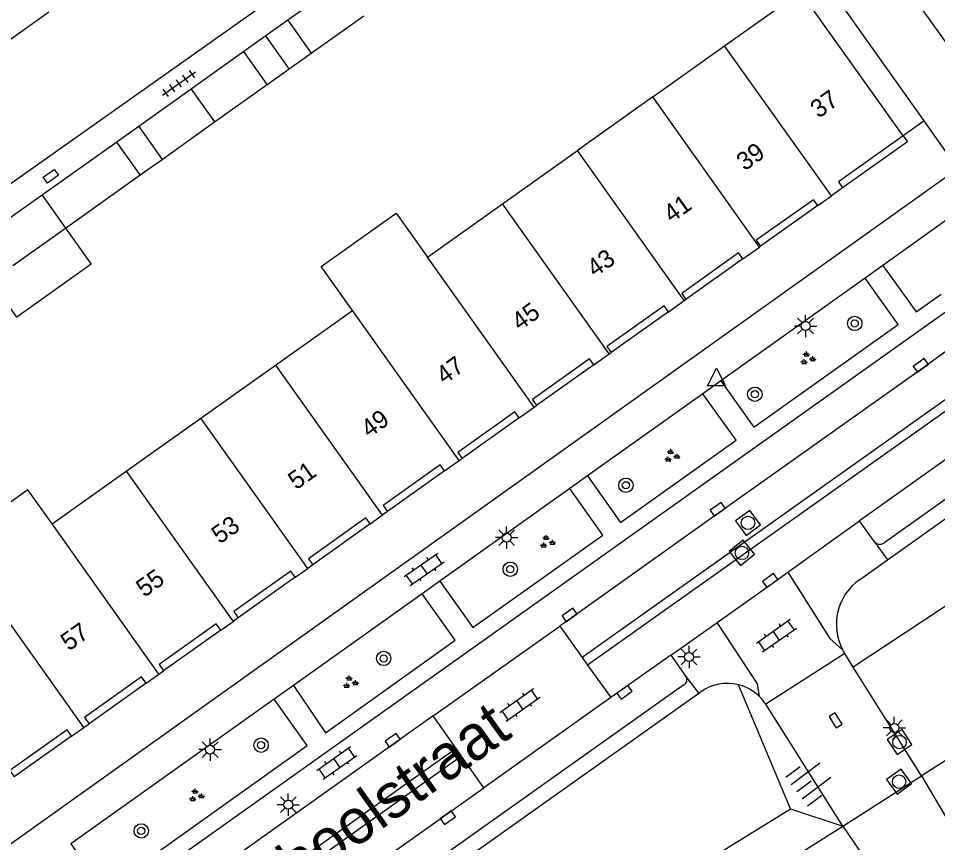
# Model space of a CAD drawing. Extents: x 124000 to 128010, y 398999 to 403000.
# Drawn here: x 126915.3 to 126966.5, y 399936.1 to 399982.1 of the extents above; entities that cross this region are included whole.
import ezdxf

# ---------------------------------------------------------------- set-up
doc = ezdxf.new("R2010")
doc.units = 0
for name, color, linetype in [('gg-afsc-erfafscheiding', 7, 'Continuous'), ('gg-afsc-hekwerk', 7, 'Continuous'), ('gg-anno-huisnummerreeks BGT', 7, 'Continuous'), ('gg-anno-openbare ruimte label', 7, 'Continuous'), ('gg-bbg-gedigitaliseerde bebouwing', 7, 'Continuous'), ('gg-bbg-gedigitaliseerde bijgebouw', 7, 'Continuous'), ('gg-bbg-hoofdgebouw', 7, 'Continuous'), ('gg-bbg-luifel en loopbrug', 7, 'Continuous'), ('gg-bbg-onder overbouw', 7, 'Continuous'), ('gg-bbg-pand overbouw', 7, 'Continuous'), ('gg-bbg-tussenscheiding', 7, 'Continuous'), ('gg-knt-BGT kruinlijn', 7, 'Continuous'), ('gg-knt-verharding', 7, 'Continuous'), ('gg-knt-verharding nz', 7, 'Continuous'), ('gt-grn-groengrens', 7, 'Continuous'), ('gt-grn-weggrens', 7, 'Continuous'), ('gt-symb-boom', 7, 'Continuous'), ('gt-symb-groenvak', 7, 'Continuous'), ('gt-symb-klinker verharding', 7, 'Continuous'), ('gt-symb-kolk', 7, 'Continuous'), ('gt-symb-kolk center center', 7, 'Continuous'), ('gt-symb-lichtmast', 7, 'Continuous'), ('gt-symb-rioolschacht', 7, 'Continuous'), ('gt-symb-talud symbool', 7, 'Continuous'), ('gt-symb-tegel verharding', 7, 'Continuous'), ('gt-symb-waterafsluiter', 7, 'Continuous')]:
    doc.layers.add(name, color=color, linetype=linetype)

# ---------------------------------------------------------------- blocks, each defined once
blk = doc.blocks.new('gt0-BOOM')
at = {"layer": 'gt-symb-boom'}
for radius in [0.4, 0.2]:
    blk.add_circle((0, 0), radius, dxfattribs=at)
blk = doc.blocks.new('gt0-KOLK')
at = {"layer": 'gt-symb-kolk'}
blk.add_lwpolyline([(0, 0), (0.375, 0), (0.375, 0.4), (-0.375, 0.4), (-0.375, 0), (0, 0)], dxfattribs=at)
blk = doc.blocks.new('gt0-LMAST')
at = {"layer": 'gt-symb-lichtmast'}
for p, q in [((-0.005, 0.246), (-0.005, 0.621)), ((-0.182, 0.173), (-0.447, 0.438)), ((0.172, 0.173), (0.437, 0.438)), ((-0.255, -0.004), (-0.63, -0.004)), ((-0.182, -0.181), (-0.447, -0.446)), ((-0.005, -0.254), (-0.005, -0.629)), ((0.437, -0.446), (0.172, -0.181)), ((0.245, -0.004), (0.62, -0.004))]:
    blk.add_line(p, q, dxfattribs=at)
blk.add_circle((-0.005, -0.004), 0.25, dxfattribs=at)
blk = doc.blocks.new('gt0-RS')
at = {"layer": 'gt-symb-rioolschacht'}
blk.add_lwpolyline([(-0.5, -0.5), (0.5, -0.5), (0.5, 0.5), (-0.5, 0.5)], close=True, dxfattribs=at)
blk.add_circle((0, 0), 0.375, dxfattribs=at)
blk = doc.blocks.new('gt0-GRVAK')
at = {"layer": 'gt-symb-groenvak'}
for p, q in [((-0.11, 0.189), (-0.228, 0.24)), ((-0.182, 0.153), (0.088, 0.153)), ((-0.091, 0.211), (-0.156, 0.322)), ((-0.047, 0.214), (-0.047, 0.393)), ((-0.004, 0.211), (0.061, 0.322)), ((0.015, 0.189), (0.133, 0.24)), ((0.262, -0.052), (0.197, 0.059)), ((0.305, -0.049), (0.305, 0.13)), ((0.349, -0.052), (0.414, 0.059)), ((-0.245, -0.228), (-0.363, -0.177)), ((-0.318, -0.264), (-0.047, -0.264)), ((-0.226, -0.206), (-0.291, -0.095)), ((-0.183, -0.203), (-0.183, -0.024)), ((-0.139, -0.206), (-0.074, -0.095)), ((-0.12, -0.228), (-0.002, -0.177)), ((0.243, -0.074), (0.125, -0.023)), ((0.17, -0.11), (0.441, -0.11)), ((0.368, -0.074), (0.486, -0.023))]:
    blk.add_line(p, q, dxfattribs=at)
blk = doc.blocks.new('gt0-KL1')
at = {"layer": 'gt-symb-klinker verharding'}
for p, q in [((-1.15, 0.3), (1.15, 0.3)), ((-1, -0.3), (-1, 0.3)), ((-0.5, 0.3), (-0.5, 0.45)), ((0, -0.3), (0, 0.3)), ((0.5, 0.3), (0.5, 0.45)), ((1, -0.3), (1, 0.3)), ((-1.15, -0.3), (1.15, -0.3)), ((-0.5, -0.45), (-0.5, -0.3)), ((0.5, -0.45), (0.5, -0.3))]:
    blk.add_line(p, q, dxfattribs=at)
blk = doc.blocks.new('gt0-TALUD_1')
at = {"layer": 'gt-symb-talud symbool'}
for p, q in [((-1, -1), (-1, 0)), ((-0.5, -2), (-0.5, 0)), ((0, -1), (0, 0)), ((0.5, -2), (0.5, 0)), ((1, -1), (1, 0))]:
    blk.add_line(p, q, dxfattribs=at)
blk = doc.blocks.new('gt0-WAFSL')
at = {"layer": 'gt-symb-waterafsluiter'}
for p, q in [((-0.5, -0.333), (0, 0.667)), ((0, 0.667), (0.5, -0.333)), ((0.5, -0.333), (-0.5, -0.333))]:
    blk.add_line(p, q, dxfattribs=at)
blk = doc.blocks.new('gt0-TEG1')
at = {"layer": 'gt-symb-tegel verharding'}
for p, q in [((-1.125, 0), (1.125, 0)), ((-0.9, -0.25), (-0.9, 0.25)), ((-0.45, -0.25), (-0.45, 0.25)), ((0, -0.25), (0, 0.25)), ((0.45, -0.25), (0.45, 0.25)), ((0.9, -0.25), (0.9, 0.25))]:
    blk.add_line(p, q, dxfattribs=at)
blk = doc.blocks.new('gt0-KOLKCC')
at = {"layer": 'gt-symb-kolk center center'}
blk.add_lwpolyline([(-0.375, 0.2), (0.375, 0.2), (0.375, -0.2), (-0.375, -0.2)], close=True, dxfattribs=at)

msp = doc.modelspace()

# ---------------------------------------------------------------- linework, layer by layer
at = {"layer": 'gg-afsc-erfafscheiding'}
for p, q in [((126968.596, 399978.375), (126955.333, 399997)), ((126965.718, 399976.346), (126952.498, 399995.006)), ((126965.718, 399976.346), (126964.548, 399975.518))]:
    msp.add_line(p, q, dxfattribs=at)
at = {"layer": 'gg-afsc-hekwerk'}
msp.add_line((126887.808, 399953.725), (126950.435, 399998.048), dxfattribs=at)
at = {"layer": 'gg-bbg-gedigitaliseerde bebouwing'}
for p, q in [((126954.602, 399980.52), (126958.841, 399983.534)), ((126913.818, 399980.179), (126916.973, 399982.419)), ((126950.598, 399977.673), (126954.602, 399980.52)), ((126950.598, 399977.673), (126946.416, 399974.7)), ((126942.234, 399971.726), (126946.416, 399974.7)), ((126938.053, 399968.754), (126942.234, 399971.726)), ((126929.592, 399962.738), (126933.871, 399965.78)), ((126925.427, 399959.776), (126929.592, 399962.738)), ((126921.27, 399956.821), (126925.427, 399959.776)), ((126917.146, 399953.889), (126921.27, 399956.821))]:
    msp.add_line(p, q, dxfattribs=at)
for points in [[(126933.871, 399965.78), (126932.132, 399968.225), (126936.314, 399971.199), (126938.053, 399968.754)], [(126917.146, 399953.889), (126915.798, 399955.786), (126911.617, 399952.813), (126912.966, 399950.916)]]:
    msp.add_lwpolyline(points, dxfattribs=at)
at = {"layer": 'gg-bbg-gedigitaliseerde bijgebouw'}
for p, q in [((126933.21, 399984.035), (126930.28, 399981.95)), ((126931.58, 399980.11), (126934.51, 399982.2)), ((126930.28, 399981.95), (126931.58, 399980.11)), ((126927.83, 399980.2), (126924.9, 399978.115)), ((126929.13, 399978.37), (126927.83, 399980.2)), ((126924.9, 399978.115), (126921.97, 399976.03)), ((126926.2, 399976.285), (126929.13, 399978.37)), ((126921.97, 399976.03), (126923.27, 399974.2)), ((126923.27, 399974.2), (126926.2, 399976.285)), ((126920.75, 399975.16), (126916.594, 399972.205)), ((126922.05, 399973.33), (126920.75, 399975.16)), ((126917.899, 399970.369), (126922.05, 399973.33)), ((126916.594, 399972.205), (126913.66, 399970.12)), ((126914.97, 399968.28), (126917.899, 399970.369))]:
    msp.add_line(p, q, dxfattribs=at)
at = {"layer": 'gg-bbg-hoofdgebouw'}
for p, q in [((126964.548, 399975.518), (126958.841, 399983.534)), ((126961.177, 399972.605), (126960.56, 399972.167)), ((126959.79, 399971.619), (126960.56, 399972.167)), ((126955.624, 399968.66), (126956.539, 399969.311)), ((126956.539, 399969.311), (126956.601, 399969.355)), ((126951.47, 399965.707), (126952.36, 399966.334)), ((126952.36, 399966.334), (126952.448, 399966.396)), ((126947.316, 399962.755), (126948.178, 399963.362)), ((126948.178, 399963.362), (126948.286, 399963.438)), ((126943.162, 399959.797), (126943.998, 399960.387)), ((126943.998, 399960.387), (126944.136, 399960.484)), ((126939.816, 399957.415), (126939.98, 399957.53)), ((126939.004, 399956.842), (126939.816, 399957.415)), ((126935.832, 399954.579), (126935.54, 399954.371)), ((126934.858, 399953.886), (126935.54, 399954.371)), ((126930.686, 399950.922), (126931.383, 399951.41)), ((126931.669, 399951.611), (126931.383, 399951.41)), ((126926.541, 399947.974), (126927.224, 399948.457)), ((126927.514, 399948.661), (126927.224, 399948.457)), ((126922.38, 399945.012), (126923.093, 399945.518)), ((126923.093, 399945.518), (126923.354, 399945.703)), ((126918.918, 399942.554), (126919.206, 399942.758)), ((126918.23, 399942.065), (126918.918, 399942.554))]:
    msp.add_line(p, q, dxfattribs=at)
at = {"layer": 'gg-bbg-luifel en loopbrug'}
for p, q in [((126930.28, 399981.95), (126929.055, 399981.075)), ((126929.055, 399981.075), (126927.83, 399980.2)), ((126930.355, 399979.24), (126929.055, 399981.075)), ((126930.355, 399979.24), (126931.58, 399980.11)), ((126929.13, 399978.37), (126930.355, 399979.24)), ((126921.97, 399976.03), (126920.75, 399975.16)), ((126922.05, 399973.33), (126923.27, 399974.2))]:
    msp.add_line(p, q, dxfattribs=at)
msp.add_lwpolyline([(126917.899, 399970.369), (126919.328, 399968.362), (126915.185, 399965.412), (126913.755, 399967.42)], dxfattribs=at)
at = {"layer": 'gg-bbg-onder overbouw'}
for points in [[(126964.548, 399975.518), (126960.939, 399972.939), (126961.177, 399972.605)], [(126959.79, 399971.619), (126959.552, 399971.953), (126956.363, 399969.689), (126956.601, 399969.355)], [(126955.624, 399968.66), (126955.386, 399968.994), (126952.212, 399966.731), (126952.448, 399966.396)], [(126951.47, 399965.707), (126951.234, 399966.042), (126948.05, 399963.773), (126948.286, 399963.438)], [(126947.316, 399962.755), (126947.08, 399963.09), (126943.9, 399960.819), (126944.136, 399960.484)], [(126943.162, 399959.797), (126942.926, 399960.132), (126939.744, 399957.865), (126939.98, 399957.53)], [(126939.004, 399956.842), (126938.768, 399957.177), (126935.594, 399954.913), (126935.832, 399954.579)], [(126934.858, 399953.886), (126934.62, 399954.22), (126931.434, 399951.947), (126931.669, 399951.611)], [(126930.686, 399950.922), (126930.451, 399951.258), (126927.266, 399949.012), (126927.514, 399948.661)], [(126926.541, 399947.974), (126926.293, 399948.325), (126923.105, 399946.054), (126923.354, 399945.703)], [(126922.38, 399945.012), (126922.131, 399945.363), (126918.957, 399943.109), (126919.206, 399942.758)], [(126918.23, 399942.065), (126917.981, 399942.416), (126914.796, 399940.146), (126915.042, 399939.793)]]:
    msp.add_lwpolyline(points, dxfattribs=at)
at = {"layer": 'gg-bbg-pand overbouw'}
for p, q in [((126959.79, 399971.619), (126956.601, 399969.355)), ((126955.624, 399968.66), (126952.448, 399966.396)), ((126951.47, 399965.707), (126948.286, 399963.438)), ((126947.316, 399962.755), (126944.136, 399960.484)), ((126943.162, 399959.797), (126939.98, 399957.53)), ((126939.004, 399956.842), (126935.832, 399954.579)), ((126934.858, 399953.886), (126931.669, 399951.611)), ((126930.686, 399950.922), (126927.514, 399948.661)), ((126926.541, 399947.974), (126923.354, 399945.703)), ((126922.38, 399945.012), (126919.206, 399942.758)), ((126918.23, 399942.065), (126915.042, 399939.793))]:
    msp.add_line(p, q, dxfattribs=at)
msp.add_lwpolyline([(126964.548, 399975.518), (126964.796, 399975.181), (126961.177, 399972.605)], dxfattribs=at)
at = {"layer": 'gg-bbg-tussenscheiding'}
for p, q in [((126960.56, 399972.167), (126954.602, 399980.52)), ((126924.9, 399978.115), (126926.2, 399976.285)), ((126956.539, 399969.311), (126950.598, 399977.673)), ((126952.36, 399966.334), (126946.416, 399974.7)), ((126916.594, 399972.205), (126917.899, 399970.369)), ((126948.178, 399963.362), (126942.234, 399971.726)), ((126943.998, 399960.387), (126938.053, 399968.754)), ((126939.816, 399957.415), (126933.871, 399965.78)), ((126929.592, 399962.738), (126935.54, 399954.371)), ((126931.383, 399951.41), (126925.427, 399959.776)), ((126921.27, 399956.821), (126927.224, 399948.457)), ((126923.093, 399945.518), (126917.146, 399953.889)), ((126918.918, 399942.554), (126912.966, 399950.916))]:
    msp.add_line(p, q, dxfattribs=at)
at = {"layer": 'gg-knt-BGT kruinlijn'}
for p, q in [((126958.276, 399938.015), (126955.373, 399944.931)), ((126913.438, 399910.372), (126958.276, 399938.015)), ((126958.276, 399938.015), (126961.185, 399937.052))]:
    msp.add_line(p, q, dxfattribs=at)
at = {"layer": 'gg-knt-verharding'}
for p, q in [((127014.054, 399988.831), (126963.463, 399952.81)), ((127005.757, 399988.412), (126946.673, 399946.446)), ((126963.671, 399951.891), (127015.338, 399988.692)), ((127006.068, 399987.978), (126946.975, 399946.022)), ((127007.332, 399986.214), (126962.113, 399954.063)), ((126967.586, 399973.689), (126965.718, 399976.346)), ((126906.721, 399930.285), (126967.586, 399973.689)), ((126968.67, 399972.042), (126963.412, 399968.286)), ((126962.425, 399967.589), (126954.395, 399961.854)), ((126967.226, 399965.902), (126911.677, 399926.427)), ((127000, 399961.675), (126965.565, 399939.856)), ((126953.399, 399961.144), (126946.967, 399956.562)), ((126945.99, 399955.866), (126938.737, 399950.697)), ((126960.562, 399952.949), (126962.113, 399954.063)), ((126962.96, 399952.895), (126962.113, 399954.063)), ((126958.134, 399951.205), (126960.562, 399952.949)), ((126962.109, 399950.778), (126963.671, 399951.891)), ((126937.751, 399949.995), (126930.585, 399944.889)), ((126951.711, 399946.651), (126954.185, 399948.402)), ((126938.381, 399943.192), (126945.428, 399948.189)), ((126945.428, 399948.189), (126946.673, 399946.446)), ((126946.673, 399946.446), (126946.975, 399946.022)), ((126951.604, 399946.575), (126948.268, 399944.212)), ((126951.604, 399946.575), (126951.711, 399946.651)), ((126951.604, 399946.575), (126952.453, 399945.387)), ((126961.763, 399945.917), (126961.295, 399946.664)), ((126946.975, 399946.022), (126948.268, 399944.212)), ((126965.565, 399939.856), (126961.763, 399945.917)), ((126953.165, 399944.447), (126906.812, 399911.533)), ((126948.268, 399944.212), (126941.195, 399939.189)), ((126953.239, 399944.499), (126953.165, 399944.447)), ((126929.521, 399944.131), (126918.197, 399936.062)), ((126961.185, 399937.052), (126956.894, 399943.842)), ((126938.381, 399943.192), (126912.069, 399924.517)), ((126939.652, 399941.383), (126938.381, 399943.192)), ((126939.652, 399941.383), (126885.547, 399902.906)), ((126939.956, 399940.951), (126939.652, 399941.383)), ((126939.956, 399940.951), (126885.856, 399902.462)), ((126941.195, 399939.189), (126939.956, 399940.951))]:
    msp.add_line(p, q, dxfattribs=at)
for points in [[(126963.412, 399968.286), (126965.264, 399965.695), (126966.661, 399966.693)], [(126954.395, 399961.854), (126956.239, 399959.274), (126964.278, 399965), (126962.425, 399967.589)], [(126968.887, 399964.915), (126965.648, 399962.558), (126954.329, 399954.541), (126945.428, 399948.189)], [(126946.967, 399956.562), (126948.803, 399953.966), (126955.241, 399958.563), (126953.399, 399961.144)], [(126938.737, 399950.697), (126940.581, 399948.109), (126947.816, 399953.264), (126945.99, 399955.866)], [(126954.185, 399948.402), (126957.26, 399950.577), (126958.134, 399951.205)], [(126930.585, 399944.889), (126932.367, 399942.251), (126939.595, 399947.414), (126937.751, 399949.995)], [(126952.339, 399944.921), (126920.402, 399922.25), (126907.439, 399913.028)], [(126918.197, 399936.062), (126920.035, 399933.474), (126931.36, 399941.552), (126929.521, 399944.131)], [(126905.843, 399914.052), (126920.159, 399924.262), (126941.195, 399939.189)], [(126913.858, 399907.157), (126926.246, 399914.805), (126936.376, 399921.212), (126946.36, 399927.687), (126961.185, 399937.052)]]:
    msp.add_lwpolyline(points, dxfattribs=at)
for centre, radius, start, end in [((126963.259, 399953.132), 0.381, 218.4124, 302.4044), ((126963.884, 399948.289), 3.057, 125.5015, 207.4314), ((126963.834, 399948.258), 2.998, 207.3557, 212.134), ((126952.173, 399945.209), 0.332, 300.0399, 32.467), ((126954.76, 399942.474), 2.532, 75.9846, 126.9036), ((126954.764, 399942.473), 2.532, 45.397, 76.0785), ((126954.765, 399942.475), 2.53, 32.7047, 45.3836)]:
    msp.add_arc(centre, radius, start, end, dxfattribs=at)
at = {"layer": 'gg-knt-verharding nz'}
for p, q in [((126962.96, 399952.895), (126963.671, 399951.891)), ((126952.453, 399945.387), (126953.165, 399944.447))]:
    msp.add_line(p, q, dxfattribs=at)
for points in [[(126958.134, 399951.205), (126960.461, 399947.509), (126961.171, 399946.881)], [(126956.542, 399944.276), (126956.433, 399944.981), (126954.185, 399948.402)]]:
    msp.add_lwpolyline(points, dxfattribs=at)
at = {"layer": 'gt-grn-groengrens'}
msp.add_lwpolyline([(127000.752, 399962.154), (126996.356, 399968.748), (126961.763, 399945.917)], dxfattribs=at)
at = {"layer": 'gt-grn-weggrens'}
for p, q in [((126963.412, 399968.286), (126962.425, 399967.589)), ((126954.395, 399961.854), (126953.399, 399961.144)), ((126946.967, 399956.562), (126945.99, 399955.866)), ((126938.737, 399950.697), (126937.751, 399949.995)), ((126961.295, 399946.664), (126956.894, 399943.842)), ((126930.585, 399944.889), (126929.521, 399944.131)), ((126961.185, 399937.052), (126965.565, 399939.856)), ((126965.565, 399939.856), (126967.716, 399936.204)), ((126961.185, 399937.052), (126963.569, 399933.569))]:
    msp.add_line(p, q, dxfattribs=at)

# ---------------------------------------------------------------- block references
at = {"layer": 'gt-symb-boom'}
for p in [(126961.85, 399965.059), (126956.287, 399961.114), (126949.106, 399956.042), (126942.666, 399951.365), (126935.615, 399946.394), (126928.786, 399941.562), (126922.113, 399936.786)]:
    msp.add_blockref('gt0-BOOM', p, dxfattribs=at)
at = {"layer": 'gt-symb-groenvak'}
for p in [(126959.214, 399963.096), (126951.648, 399957.671), (126944.712, 399952.877), (126933.741, 399945.056), (126925.167, 399938.748)]:
    msp.add_blockref('gt0-GRVAK', p, dxfattribs=at)
at = {"layer": 'gt-symb-klinker verharding'}
for p, rotation in [((126937.863, 399951.364), 34.818354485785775), ((126957.487, 399947.666), 35.311213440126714), ((126943.198, 399943.81), 35.31121344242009), ((126933.007, 399940.574), 35.31121343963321)]:
    msp.add_blockref('gt0-KL1', p, dxfattribs=dict(at, rotation=rotation))
at = {"layer": 'gt-symb-kolk'}
for p, rotation in [((126965.648, 399962.558), 36.010525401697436), ((126954.329, 399954.541), 35.31121343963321), ((126957.26, 399950.577), 35.67760208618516), ((126946.085, 399948.658), 35.51769786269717), ((126948.91, 399944.672), -144.76864261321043), ((126960.62, 399942.837), -57.58155005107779), ((126936.234, 399941.673), 35.2644302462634), ((126939.074, 399937.688), -144.68878656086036)]:
    msp.add_blockref('gt0-KOLK', p, dxfattribs=dict(at, rotation=rotation))
at = {"layer": 'gt-symb-kolk center center', "rotation": 35.43780146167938}
msp.add_blockref('gt0-KOLKCC', (126917.079, 399973.257), dxfattribs=at)
at = {"layer": 'gt-symb-lichtmast'}
for p in [(126959.119, 399964.917), (126942.469, 399953.128), (126952.628, 399946.48), (126964.058, 399942.528), (126925.955, 399941.319), (126930.308, 399938.248)]:
    msp.add_blockref('gt0-LMAST', p, dxfattribs=at)
at = {"layer": 'gt-symb-rioolschacht'}
for p, rotation in [((126955.905, 399953.946), -143.90943276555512), ((126955.568, 399952.273), -141.3312462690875), ((126964.345, 399941.735), 123.7059565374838), ((126964.323, 399939.53), -54.11588683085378)]:
    msp.add_blockref('gt0-RS', p, dxfattribs=dict(at, rotation=rotation))
at = {"layer": 'gt-symb-talud symbool', "xscale": 1.0002064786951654, "yscale": 1.0002064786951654, "rotation": 127.07612031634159}
msp.add_blockref('gt0-TALUD_1', (126958.621, 399938.956), dxfattribs=at)
at = {"layer": 'gt-symb-tegel verharding', "rotation": 35.39110751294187}
msp.add_blockref('gt0-TEG1', (126924.215, 399978.427), dxfattribs=at)
at = {"layer": 'gt-symb-waterafsluiter'}
msp.add_blockref('gt0-WAFSL', (126954.16, 399961.907), dxfattribs=at)

# ---------------------------------------------------------------- texts
at = {"layer": 'gg-anno-huisnummerreeks BGT'}
for s, rotation, p in [('37', 35.5, (126959.834, 399976.453)), ('39', 35.4, (126955.72, 399973.524)), ('41', 35.5, (126951.651, 399970.63)), ('43', 35.5, (126947.384, 399967.597)), ('45', 35.5, (126943.198, 399964.62)), ('47', 35.5, (126938.989, 399961.625)), ('49', 35.5, (126934.807, 399958.652)), ('51', 35.5, (126930.748, 399955.758)), ('53', 35.2, (126926.478, 399952.739)), ('55', 35.5, (126922.285, 399949.767)), ('57', 35.4, (126918.081, 399946.778))]:
    msp.add_text(s, height=1, rotation=rotation, dxfattribs=at).set_placement(p)
at = {"layer": 'gg-anno-openbare ruimte label'}
msp.add_text('Roodeschoolstraat', height=2.5, rotation=35.4, dxfattribs=at).set_placement((126920.126, 399925.935))

doc.saveas('drawing.dxf')
